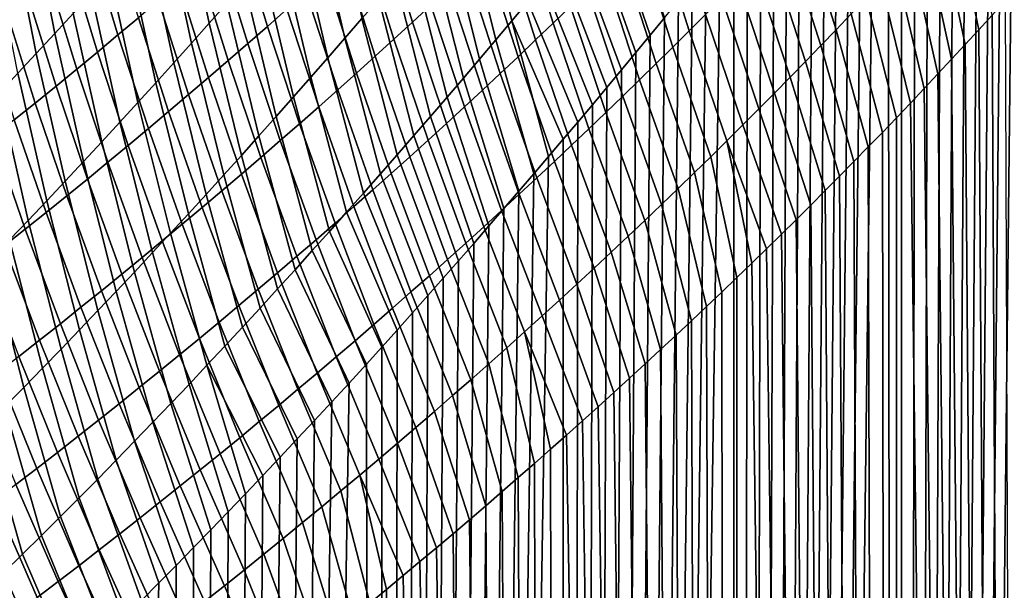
# Model space of a CAD drawing. Header units: metres. Extents: x -240 to 45, y -77 to 27.
# Tile 1012 of 1056: x 33.27 to 36.71, y -24.95 to -22.95. Entities that reach past the tile are written whole.
import ezdxf

# ---------------------------------------------------------------- set-up
doc = ezdxf.new("R2010")
doc.units = ezdxf.units.M
doc.layers.add('solid_102011X2', color=7, linetype='CONTINUOUS')

msp = doc.modelspace()

# ---------------------------------------------------------------- linework, layer by layer
at = {"layer": 'solid_102011X2'}
for points in [[(36.863808, -60.200001, 91.574997), (36.342518, -60.200001, 90.721947), (36.79303, -21.316944, 91.453392), (36.833981, -21.262182, 91.523506)], [(36.342518, -60.200001, 90.721947), (36.751549, -21.372278, 91.383026), (36.79303, -21.316944, 91.453392)], [(36.342518, -60.200001, 90.721947), (36.709538, -21.428169, 91.312416), (36.751549, -21.372278, 91.383026)], [(36.342518, -60.200001, 90.721947), (36.667004, -21.48461, 91.241592), (36.709538, -21.428169, 91.312416)], [(36.342518, -60.200001, 90.721947), (36.623947, -21.541588, 91.17057), (36.667004, -21.48461, 91.241592)], [(36.342518, -60.200001, 90.721947), (36.580376, -21.599094, 91.099365), (36.623947, -21.541588, 91.17057)], [(36.342518, -60.200001, 90.721947), (36.536293, -21.657118, 91.028), (36.580376, -21.599094, 91.099365)], [(36.342518, -60.200001, 90.721947), (36.491653, -21.715754, 90.956406), (36.536293, -21.657118, 91.028)], [(36.342518, -60.200001, 90.721947), (36.44643, -21.775053, 90.884544), (36.491653, -21.715754, 90.956406)], [(36.342518, -60.200001, 90.721947), (36.400623, -21.83498, 90.812439), (36.44643, -21.775053, 90.884544)], [(36.342518, -60.200001, 90.721947), (36.354244, -21.895508, 90.74012), (36.400623, -21.83498, 90.812439)], [(36.342518, -60.200001, 90.721947), (36.307293, -21.956598, 90.667603), (36.354244, -21.895508, 90.74012)], [(36.342518, -60.200001, 90.721947), (35.779358, -60.200001, 89.895943), (36.259789, -22.018225, 90.59491), (36.307293, -21.956598, 90.667603)], [(35.779358, -60.200001, 89.895943), (36.217094, -22.073427, 90.530167), (36.259789, -22.018225, 90.59491)], [(35.779358, -60.200001, 89.895943), (36.173969, -22.129004, 90.465309), (36.217094, -22.073427, 90.530167)], [(35.779358, -60.200001, 89.895943), (36.130417, -22.184933, 90.400368), (36.173969, -22.129004, 90.465309)], [(35.779358, -60.200001, 89.895943), (36.086449, -22.24119, 90.33535), (36.130417, -22.184933, 90.400368)], [(35.779358, -60.200001, 89.895943), (36.042065, -22.297754, 90.270279), (36.086449, -22.24119, 90.33535)], [(35.779358, -60.200001, 89.895943), (35.997269, -22.354605, 90.205154), (36.042065, -22.297754, 90.270279)], [(35.779358, -60.200001, 89.895943), (35.952076, -22.411716, 90.139999), (35.997269, -22.354605, 90.205154)], [(35.046425, -22.887098, 88.918686), (34.990555, -22.95376, 88.850533), (34.870831, -22.467482, 88.644844), (34.92738, -22.39933, 88.712059)], [(35.779358, -60.200001, 89.895943), (35.90649, -22.46907, 90.074829), (35.952076, -22.411716, 90.139999)], [(33.993671, -22.892651, 87.579979), (33.932037, -22.962175, 87.517059), (33.834427, -22.505365, 87.289391), (33.89658, -22.434597, 87.350998)], [(33.455456, -22.927834, 86.925224), (33.391239, -22.997803, 86.865402), (33.30479, -22.555714, 86.629379), (33.369469, -22.4846, 86.687752)], [(34.465729, -22.94594, 88.180206), (34.406525, -23.014376, 88.114685), (34.297192, -22.544212, 87.898209), (34.356964, -22.47443, 87.96257)], [(34.990555, -22.95376, 88.850533), (34.93433, -23.020508, 88.782562), (34.813953, -22.535702, 88.577835), (34.870831, -22.467482, 88.644844)], [(35.320507, -22.555359, 89.262108), (35.374268, -22.489388, 89.331314), (35.52383, -22.943567, 89.54847), (35.474075, -23.004217, 89.482597)], [(35.779358, -60.200001, 89.895943), (35.860447, -22.526773, 90.00956), (35.90649, -22.46907, 90.074829)], [(36.5331, -22.54372, 112.197823), (36.623539, -22.985392, 112.030098), (36.670326, -22.933996, 111.952896), (36.581993, -22.488823, 112.118889)], [(33.932037, -22.962175, 87.517059), (33.870098, -23.031624, 87.454384), (33.771992, -22.57605, 87.22805), (33.834427, -22.505365, 87.289391)], [(35.779358, -60.200001, 89.895943), (35.813835, -22.585052, 89.944046), (35.860447, -22.526773, 90.00956)], [(33.391239, -22.997803, 86.865402), (33.32671, -23.067627, 86.805809), (33.239815, -22.626673, 86.571259), (33.30479, -22.555714, 86.629379)], [(34.406525, -23.014376, 88.114685), (34.346989, -23.082806, 88.04937), (34.237106, -22.613976, 87.834076), (34.297192, -22.544212, 87.898209)], [(34.706814, -22.899017, 114.929306), (34.600807, -22.55147, 115.194328), (34.535572, -22.61203, 115.265381), (34.642548, -22.958487, 115.001587)], [(34.93433, -23.020508, 88.782562), (34.87775, -23.087328, 88.714783), (34.756748, -22.603981, 88.51104), (34.813953, -22.535702, 88.577835)], [(35.195221, -22.903761, 114.232986), (35.083126, -22.540899, 114.491669), (35.021515, -22.600723, 114.565063), (35.13459, -22.962294, 114.307549)], [(35.266396, -22.621466, 89.193077), (35.320507, -22.555359, 89.262108), (35.474075, -23.004217, 89.482597), (35.424004, -23.064959, 89.41687)], [(35.66795, -22.931194, 113.531158), (35.549461, -22.55209, 113.782326), (35.491562, -22.610743, 113.857803), (35.611031, -22.988358, 113.607719)], [(36.177608, -22.929478, 112.748543), (36.053318, -22.531525, 112.991905), (35.999668, -22.588549, 113.069267), (36.124931, -22.984793, 112.826897)], [(36.48373, -22.598671, 112.276711), (36.576405, -23.036747, 112.107086), (36.623539, -22.985392, 112.030098), (36.5331, -22.54372, 112.197823)], [(33.870098, -23.031624, 87.454384), (33.807846, -23.100985, 87.391945), (33.709274, -22.646635, 87.166977), (33.771992, -22.57605, 87.22805)], [(34.2029, -22.913374, 115.617554), (34.102692, -22.58017, 115.887939), (34.033901, -22.641012, 115.956474), (34.135078, -22.973326, 115.68734)], [(35.779358, -60.200001, 89.895943), (35.766678, -22.643856, 89.878326), (35.813835, -22.585052, 89.944046)], [(36.124931, -22.984793, 112.826897), (35.999668, -22.588549, 113.069267), (35.945553, -22.645601, 113.146523), (36.071781, -23.040155, 112.905151)], [(33.32671, -23.067627, 86.805809), (33.261856, -23.137293, 86.746452), (33.174541, -22.697468, 86.513382), (33.239815, -22.626673, 86.571259)], [(33.683685, -22.943138, 116.295692), (33.589005, -22.623283, 116.570694), (33.516769, -22.683958, 116.636536), (33.612396, -23.003119, 116.362823)], [(34.346989, -23.082806, 88.04937), (34.287117, -23.15122, 87.984276), (34.176712, -22.68371, 87.770187), (34.237106, -22.613976, 87.834076)], [(34.642548, -22.958487, 115.001587), (34.535572, -22.61203, 115.265381), (34.469898, -22.672497, 115.336235), (34.577843, -23.017883, 115.073669)], [(34.87775, -23.087328, 88.714783), (34.82082, -23.154211, 88.647179), (34.699207, -22.67231, 88.44445), (34.756748, -22.603981, 88.51104)], [(35.13459, -22.962294, 114.307549), (35.021515, -22.600723, 114.565063), (34.959461, -22.660496, 114.638283), (35.073505, -23.020798, 114.381935)], [(35.211933, -22.687704, 89.124214), (35.266396, -22.621466, 89.193077), (35.424004, -23.064959, 89.41687), (35.37365, -23.125731, 89.351341)], [(35.611031, -22.988358, 113.607719), (35.491562, -22.610743, 113.857803), (35.433205, -22.669382, 113.933144), (35.553646, -23.045528, 113.684151)], [(36.433891, -22.653675, 112.35553), (36.528927, -23.088058, 112.183861), (36.576405, -23.036747, 112.107086), (36.48373, -22.598671, 112.276711)], [(33.807846, -23.100985, 87.391945), (33.745281, -23.17025, 87.32975), (33.646267, -22.717115, 87.106163), (33.709274, -22.646635, 87.166977)], [(34.135078, -22.973326, 115.68734), (34.033901, -22.641012, 115.956474), (33.964695, -22.701721, 116.024773), (34.066822, -23.033165, 115.756912)], [(35.073505, -23.020798, 114.381935), (34.959461, -22.660496, 114.638283), (34.896965, -22.720217, 114.711319), (35.011967, -23.079268, 114.456146)], [(35.779358, -60.200001, 89.895943), (35.17572, -60.200001, 89.09903), (35.719009, -22.703121, 89.812454), (35.766678, -22.643856, 89.878326)], [(36.071781, -23.040155, 112.905151), (35.945553, -22.645601, 113.146523), (35.890965, -22.702679, 113.223679), (36.018154, -23.095566, 112.983315)], [(36.383583, -22.708733, 112.43428), (36.481106, -23.139326, 112.260414), (36.528927, -23.088058, 112.183861), (36.433891, -22.653675, 112.35553)], [(33.612396, -23.003119, 116.362823), (33.516769, -22.683958, 116.636536), (33.44413, -22.744457, 116.702141), (33.540695, -23.062944, 116.42971)], [(34.287117, -23.15122, 87.984276), (34.22691, -23.219606, 87.919403), (34.116005, -22.753408, 87.706543), (34.176712, -22.68371, 87.770187)], [(34.577843, -23.017883, 115.073669), (34.469898, -22.672497, 115.336235), (34.403797, -22.732868, 115.406876), (34.512695, -23.077206, 115.145546)], [(34.82082, -23.154211, 88.647179), (34.763531, -23.221149, 88.579765), (34.641338, -22.740681, 88.378067), (34.699207, -22.67231, 88.44445)], [(35.157116, -22.754061, 89.055527), (35.211933, -22.687704, 89.124214), (35.37365, -23.125731, 89.351341), (35.323055, -23.186472, 89.286049)], [(35.553646, -23.045528, 113.684151), (35.433205, -22.669382, 113.933144), (35.374393, -22.728006, 114.008331), (35.495796, -23.102705, 113.760437)], [(33.745281, -23.17025, 87.32975), (33.6824, -23.23941, 87.267784), (33.582962, -22.787481, 87.045601), (33.646267, -22.717115, 87.106163)], [(34.066822, -23.033165, 115.756912), (33.964695, -22.701721, 116.024773), (33.895069, -22.762291, 116.092857), (33.998142, -23.092884, 115.826256)], [(34.512695, -23.077206, 115.145546), (34.403797, -22.732868, 115.406876), (34.337261, -22.793142, 115.477318), (34.447105, -23.136448, 115.217216)], [(35.011967, -23.079268, 114.456146), (34.896965, -22.720217, 114.711319), (34.834023, -22.779879, 114.784172), (34.949982, -23.137699, 114.530182)], [(35.17572, -60.200001, 89.09903), (35.67086, -22.762787, 89.746483), (35.719009, -22.703121, 89.812454)], [(35.495796, -23.102705, 113.760437), (35.374393, -22.728006, 114.008331), (35.315125, -22.786613, 114.083374), (35.437485, -23.159883, 113.836578)], [(36.018154, -23.095566, 112.983315), (35.890965, -22.702679, 113.223679), (35.835911, -22.759781, 113.300728), (35.964054, -23.151018, 113.061371)], [(36.332798, -22.763842, 112.512962), (36.432949, -23.190548, 112.336746), (36.481106, -23.139326, 112.260414), (36.383583, -22.708733, 112.43428)], [(33.540695, -23.062944, 116.42971), (33.44413, -22.744457, 116.702141), (33.37109, -22.804775, 116.767487), (33.468582, -23.122608, 116.496346)], [(33.998142, -23.092884, 115.826256), (33.895069, -22.762291, 116.092857), (33.825024, -22.82272, 116.160706), (33.929031, -23.152483, 115.895378)], [(34.22691, -23.219606, 87.919403), (34.166367, -23.287956, 87.854744), (34.054993, -22.823057, 87.643143), (34.116005, -22.753408, 87.706543)], [(34.763531, -23.221149, 88.579765), (34.705887, -23.288132, 88.512535), (34.583134, -22.809082, 88.311905), (34.641338, -22.740681, 88.378067)], [(35.101948, -22.820528, 88.987015), (35.157116, -22.754061, 89.055527), (35.323055, -23.186472, 89.286049), (35.272251, -23.24712, 89.221046)], [(35.17572, -60.200001, 89.09903), (35.622257, -22.82279, 89.680466), (35.67086, -22.762787, 89.746483)], [(35.964054, -23.151018, 113.061371), (35.835911, -22.759781, 113.300728), (35.780392, -22.816902, 113.377663), (35.909481, -23.206512, 113.13932)], [(36.281544, -22.819002, 112.591568), (36.384457, -23.241718, 112.412842), (36.432949, -23.190548, 112.336746), (36.332798, -22.763842, 112.512962)], [(33.6824, -23.23941, 87.267784), (33.619194, -23.308456, 87.206055), (33.519363, -22.857723, 86.985291), (33.582962, -22.787481, 87.045601)], [(34.447105, -23.136448, 115.217216), (34.337261, -22.793142, 115.477318), (34.270298, -22.853312, 115.547539), (34.381077, -23.195606, 115.288681)], [(34.949982, -23.137699, 114.530182), (34.834023, -22.779879, 114.784172), (34.770641, -22.839481, 114.856834), (34.887543, -23.196091, 114.604027)], [(35.437485, -23.159883, 113.836578), (35.315125, -22.786613, 114.083374), (35.255398, -22.8452, 114.158264), (35.378708, -23.21706, 113.912575)], [(33.468582, -23.122608, 116.496346), (33.37109, -22.804775, 116.767487), (33.297653, -22.86491, 116.832581), (33.396057, -23.182108, 116.562729)], [(33.929031, -23.152483, 115.895378), (33.825024, -22.82272, 116.160706), (33.754562, -22.883003, 116.228317), (33.859493, -23.211956, 115.964256)], [(34.166367, -23.287956, 87.854744), (34.105492, -23.356258, 87.790298), (33.993671, -22.892651, 87.579979), (34.054993, -22.823057, 87.643143)], [(34.705887, -23.288132, 88.512535), (34.647884, -23.355148, 88.445496), (34.524597, -22.877504, 88.245949), (34.583134, -22.809082, 88.311905)], [(35.046425, -22.887098, 88.918686), (35.101948, -22.820528, 88.987015), (35.272251, -23.24712, 89.221046), (35.221283, -23.307615, 89.156372)], [(35.17572, -60.200001, 89.09903), (35.573235, -22.883072, 89.614441), (35.622257, -22.82279, 89.680466)], [(35.909481, -23.206512, 113.13932), (35.780392, -22.816902, 113.377663), (35.724403, -22.874041, 113.454475), (35.854435, -23.262045, 113.217155)], [(36.229813, -22.874214, 112.670097), (36.335632, -23.292839, 112.488708), (36.384457, -23.241718, 112.412842), (36.281544, -22.819002, 112.591568)], [(33.396057, -23.182108, 116.562729), (33.297653, -22.86491, 116.832581), (33.223816, -22.924858, 116.897415), (33.323124, -23.241438, 116.628853)], [(33.619194, -23.308456, 87.206055), (33.55566, -23.37738, 87.144554), (33.455456, -22.927834, 86.925224), (33.519363, -22.857723, 86.985291)], [(34.381077, -23.195606, 115.288681), (34.270298, -22.853312, 115.547539), (34.2029, -22.913374, 115.617554), (34.31461, -23.254679, 115.359932)], [(34.887543, -23.196091, 114.604027), (34.770641, -22.839481, 114.856834), (34.706814, -22.899017, 114.929306), (34.824654, -23.254436, 114.677696)], [(35.378708, -23.21706, 113.912575), (35.255398, -22.8452, 114.158264), (35.195221, -22.903761, 114.232986), (35.319469, -23.274233, 113.988411)], [(33.859493, -23.211956, 115.964256), (33.754562, -22.883003, 116.228317), (33.683685, -22.943138, 116.295692), (33.789532, -23.271301, 116.032906)], [(34.105492, -23.356258, 87.790298), (34.044281, -23.424505, 87.726074), (33.932037, -22.962175, 87.517059), (33.993671, -22.892651, 87.579979)], [(34.647884, -23.355148, 88.445496), (34.589527, -23.422192, 88.378639), (34.465729, -22.94594, 88.180206), (34.524597, -22.877504, 88.245949)], [(34.824654, -23.254436, 114.677696), (34.706814, -22.899017, 114.929306), (34.642548, -22.958487, 115.001587), (34.761314, -23.312737, 114.751167)], [(34.990555, -22.95376, 88.850533), (35.046425, -22.887098, 88.918686), (35.221283, -23.307615, 89.156372), (35.170181, -23.367893, 89.092087)], [(35.319469, -23.274233, 113.988411), (35.195221, -22.903761, 114.232986), (35.13459, -22.962294, 114.307549), (35.259769, -23.331398, 114.064095)], [(35.17572, -60.200001, 89.09903), (35.52383, -22.943567, 89.54847), (35.573235, -22.883072, 89.614441)], [(35.854435, -23.262045, 113.217155), (35.724403, -22.874041, 113.454475), (35.66795, -22.931194, 113.531158), (35.798916, -23.31761, 113.294868)], [(36.177608, -22.929478, 112.748543), (36.28648, -23.343904, 112.564331), (36.335632, -23.292839, 112.488708), (36.229813, -22.874214, 112.670097)], [(36.863808, -60.200001, 111.625), (36.716763, -22.882563, 111.875481), (36.670326, -22.933996, 111.952896)], [(33.323124, -23.241438, 116.628853), (33.223816, -22.924858, 116.897415), (33.149582, -22.984613, 116.961983), (33.249786, -23.300598, 116.694717)], [(33.55566, -23.37738, 87.144554), (33.491795, -23.446175, 87.083282), (33.391239, -22.997803, 86.865402), (33.455456, -22.927834, 86.925224)], [(34.31461, -23.254679, 115.359932), (34.2029, -22.913374, 115.617554), (34.135078, -22.973326, 115.68734), (34.247704, -23.313662, 115.430969)], [(35.798916, -23.31761, 113.294868), (35.66795, -22.931194, 113.531158), (35.611031, -22.988358, 113.607719), (35.742924, -23.373207, 113.372467)], [(36.124931, -22.984793, 112.826897), (36.237003, -23.394915, 112.639709), (36.28648, -23.343904, 112.564331), (36.177608, -22.929478, 112.748543)], [(36.863808, -60.200001, 111.625), (36.670326, -22.933996, 111.952896), (36.623539, -22.985392, 112.030098)], [(33.789532, -23.271301, 116.032906), (33.683685, -22.943138, 116.295692), (33.612396, -23.003119, 116.362823), (33.719147, -23.330513, 116.101318)], [(34.044281, -23.424505, 87.726074), (33.982731, -23.492685, 87.662064), (33.870098, -23.031624, 87.454384), (33.932037, -22.962175, 87.517059)], [(34.247704, -23.313662, 115.430969), (34.135078, -22.973326, 115.68734), (34.066822, -23.033165, 115.756912), (34.180363, -23.372551, 115.501793)], [(34.589527, -23.422192, 88.378639), (34.530807, -23.489246, 88.311974), (34.406525, -23.014376, 88.114685), (34.465729, -22.94594, 88.180206)], [(34.761314, -23.312737, 114.751167), (34.642548, -22.958487, 115.001587), (34.577843, -23.017883, 115.073669), (34.697525, -23.370983, 114.824448)], [(34.93433, -23.020508, 88.782562), (34.990555, -22.95376, 88.850533), (35.118885, -23.428078, 89.028091), (35.067188, -23.488529, 88.964134)], [(34.990555, -22.95376, 88.850533), (35.170181, -23.367893, 89.092087), (35.118885, -23.428078, 89.028091)], [(35.259769, -23.331398, 114.064095), (35.13459, -22.962294, 114.307549), (35.073505, -23.020798, 114.381935), (35.199608, -23.388552, 114.139618)], [(35.17572, -60.200001, 89.09903), (35.474075, -23.004217, 89.482597), (35.52383, -22.943567, 89.54847)], [(33.491795, -23.446175, 87.083282), (33.427593, -23.51483, 87.022224), (33.32671, -23.067627, 86.805809), (33.391239, -22.997803, 86.865402)], [(33.719147, -23.330513, 116.101318), (33.612396, -23.003119, 116.362823), (33.540695, -23.062944, 116.42971), (33.648338, -23.389587, 116.169479)], [(35.17572, -60.200001, 89.09903), (35.424004, -23.064959, 89.41687), (35.474075, -23.004217, 89.482597)], [(35.742924, -23.373207, 113.372467), (35.611031, -22.988358, 113.607719), (35.553646, -23.045528, 113.684151), (35.686462, -23.428833, 113.449936)], [(36.071781, -23.040155, 112.905151), (36.187202, -23.445868, 112.714844), (36.237003, -23.394915, 112.639709), (36.124931, -22.984793, 112.826897)], [(36.863808, -60.200001, 111.625), (36.623539, -22.985392, 112.030098), (36.576405, -23.036747, 112.107086)], [(33.982731, -23.492685, 87.662064), (33.920845, -23.560789, 87.598274), (33.807846, -23.100985, 87.391945), (33.870098, -23.031624, 87.454384)], [(34.180363, -23.372551, 115.501793), (34.066822, -23.033165, 115.756912), (33.998142, -23.092884, 115.826256), (34.112579, -23.431343, 115.572388)], [(34.530807, -23.489246, 88.311974), (34.471729, -23.556309, 88.245499), (34.346989, -23.082806, 88.04937), (34.406525, -23.014376, 88.114685)], [(34.697525, -23.370983, 114.824448), (34.577843, -23.017883, 115.073669), (34.512695, -23.077206, 115.145546), (34.633286, -23.429176, 114.89753)], [(34.87775, -23.087328, 88.714783), (34.93433, -23.020508, 88.782562), (35.067188, -23.488529, 88.964134), (35.015114, -23.549208, 88.900246)], [(35.199608, -23.388552, 114.139618), (35.073505, -23.020798, 114.381935), (35.011967, -23.079268, 114.456146), (35.138988, -23.445694, 114.214966)], [(36.018154, -23.095566, 112.983315), (36.137085, -23.496759, 112.789726), (36.187202, -23.445868, 112.714844), (36.071781, -23.040155, 112.905151)], [(36.863808, -60.200001, 111.625), (36.576405, -23.036747, 112.107086), (36.528927, -23.088058, 112.183861)], [(33.427593, -23.51483, 87.022224), (33.363049, -23.583338, 86.961388), (33.261856, -23.137293, 86.746452), (33.32671, -23.067627, 86.805809)], [(33.648338, -23.389587, 116.169479), (33.540695, -23.062944, 116.42971), (33.468582, -23.122608, 116.496346), (33.57711, -23.448521, 116.237396)], [(34.633286, -23.429176, 114.89753), (34.512695, -23.077206, 115.145546), (34.447105, -23.136448, 115.217216), (34.5686, -23.487309, 114.970413)], [(35.17572, -60.200001, 89.09903), (35.37365, -23.125731, 89.351341), (35.424004, -23.064959, 89.41687)], [(35.686462, -23.428833, 113.449936), (35.553646, -23.045528, 113.684151), (35.495796, -23.102705, 113.760437), (35.629528, -23.484484, 113.527267)], [(33.920845, -23.560789, 87.598274), (33.85862, -23.628807, 87.534706), (33.745281, -23.17025, 87.32975), (33.807846, -23.100985, 87.391945)], [(34.112579, -23.431343, 115.572388), (33.998142, -23.092884, 115.826256), (33.929031, -23.152483, 115.895378), (34.044361, -23.490034, 115.642754)], [(34.471729, -23.556309, 88.245499), (34.412289, -23.623365, 88.179207), (34.287117, -23.15122, 87.984276), (34.346989, -23.082806, 88.04937)], [(34.82082, -23.154211, 88.647179), (34.87775, -23.087328, 88.714783), (35.015114, -23.549208, 88.900246), (34.962696, -23.610044, 88.836479)], [(35.138988, -23.445694, 114.214966), (35.011967, -23.079268, 114.456146), (34.949982, -23.137699, 114.530182), (35.077908, -23.502817, 114.290146)], [(35.629528, -23.484484, 113.527267), (35.495796, -23.102705, 113.760437), (35.437485, -23.159883, 113.836578), (35.572121, -23.540155, 113.604469)], [(35.964054, -23.151018, 113.061371), (36.086651, -23.547594, 112.864349), (36.137085, -23.496759, 112.789726), (36.018154, -23.095566, 112.983315)], [(36.863808, -60.200001, 111.625), (36.528927, -23.088058, 112.183861), (36.481106, -23.139326, 112.260414)], [(33.363049, -23.583338, 86.961388), (33.298153, -23.651691, 86.900764), (33.196678, -23.206799, 86.687317), (33.261856, -23.137293, 86.746452)], [(33.57711, -23.448521, 116.237396), (33.468582, -23.122608, 116.496346), (33.396057, -23.182108, 116.562729), (33.505459, -23.507311, 116.305061)], [(34.5686, -23.487309, 114.970413), (34.447105, -23.136448, 115.217216), (34.381077, -23.195606, 115.288681), (34.503464, -23.54538, 115.043091)], [(35.077908, -23.502817, 114.290146), (34.949982, -23.137699, 114.530182), (34.887543, -23.196091, 114.604027), (35.016365, -23.559919, 114.365143)], [(35.17572, -60.200001, 89.09903), (35.323055, -23.186472, 89.286049), (35.37365, -23.125731, 89.351341)], [(36.863808, -60.200001, 111.625), (36.481106, -23.139326, 112.260414), (36.432949, -23.190548, 112.336746)], [(33.85862, -23.628807, 87.534706), (33.796051, -23.69673, 87.471352), (33.6824, -23.23941, 87.267784), (33.745281, -23.17025, 87.32975)], [(34.044361, -23.490034, 115.642754), (33.929031, -23.152483, 115.895378), (33.859493, -23.211956, 115.964256), (33.975708, -23.54862, 115.712898)], [(34.412289, -23.623365, 88.179207), (34.352489, -23.690407, 88.113113), (34.22691, -23.219606, 87.919403), (34.287117, -23.15122, 87.984276)], [(34.763531, -23.221149, 88.579765), (34.82082, -23.154211, 88.647179), (34.962696, -23.610044, 88.836479), (34.909969, -23.670979, 88.772865)], [(35.572121, -23.540155, 113.604469), (35.437485, -23.159883, 113.836578), (35.378708, -23.21706, 113.912575), (35.514244, -23.595848, 113.681526)], [(35.909481, -23.206512, 113.13932), (36.035885, -23.598394, 112.938736), (36.086651, -23.547594, 112.864349), (35.964054, -23.151018, 113.061371)], [(33.298153, -23.651691, 86.900764), (33.23291, -23.719883, 86.840347), (33.131168, -23.276133, 86.62841), (33.196678, -23.206799, 86.687317)], [(33.505459, -23.507311, 116.305061), (33.396057, -23.182108, 116.562729), (33.323124, -23.241438, 116.628853), (33.433392, -23.565952, 116.372467)], [(33.975708, -23.54862, 115.712898), (33.859493, -23.211956, 115.964256), (33.789532, -23.271301, 116.032906), (33.906616, -23.607098, 115.782799)], [(34.503464, -23.54538, 115.043091), (34.381077, -23.195606, 115.288681), (34.31461, -23.254679, 115.359932), (34.437878, -23.603386, 115.115562)], [(35.016365, -23.559919, 114.365143), (34.887543, -23.196091, 114.604027), (34.824654, -23.254436, 114.677696), (34.954365, -23.616999, 114.439964)], [(35.17572, -60.200001, 89.09903), (35.272251, -23.24712, 89.221046), (35.323055, -23.186472, 89.286049)], [(35.854435, -23.262045, 113.217155), (35.984791, -23.649162, 113.012894), (36.035885, -23.598394, 112.938736), (35.909481, -23.206512, 113.13932)], [(36.863808, -60.200001, 111.625), (36.432949, -23.190548, 112.336746), (36.384457, -23.241718, 112.412842)], [(33.433392, -23.565952, 116.372467), (33.323124, -23.241438, 116.628853), (33.249786, -23.300598, 116.694717), (33.360905, -23.624441, 116.439621)], [(33.796051, -23.69673, 87.471352), (33.733131, -23.764549, 87.408203), (33.619194, -23.308456, 87.206055), (33.6824, -23.23941, 87.267784)], [(34.352489, -23.690407, 88.113113), (34.292324, -23.757423, 88.047211), (34.166367, -23.287956, 87.854744), (34.22691, -23.219606, 87.919403)], [(34.705887, -23.288132, 88.512535), (34.763531, -23.221149, 88.579765), (34.909969, -23.670979, 88.772865), (34.856972, -23.731945, 88.709465)], [(35.17572, -60.200001, 89.09903), (35.221283, -23.307615, 89.156372), (35.272251, -23.24712, 89.221046)], [(35.514244, -23.595848, 113.681526), (35.378708, -23.21706, 113.912575), (35.319469, -23.274233, 113.988411), (35.455898, -23.651554, 113.758438)], [(36.863808, -60.200001, 111.625), (36.384457, -23.241718, 112.412842), (36.335632, -23.292839, 112.488708), (36.342518, -60.200001, 112.47805)], [(33.906616, -23.607098, 115.782799), (33.789532, -23.271301, 116.032906), (33.719147, -23.330513, 116.101318), (33.837093, -23.665464, 115.85247)], [(34.437878, -23.603386, 115.115562), (34.31461, -23.254679, 115.359932), (34.247704, -23.313662, 115.430969), (34.371849, -23.661322, 115.18782)], [(34.954365, -23.616999, 114.439964), (34.824654, -23.254436, 114.677696), (34.761314, -23.312737, 114.751167), (34.891907, -23.674049, 114.514603)], [(35.455898, -23.651554, 113.758438), (35.319469, -23.274233, 113.988411), (35.259769, -23.331398, 114.064095), (35.397083, -23.707273, 113.835197)], [(35.798916, -23.31761, 113.294868), (35.933372, -23.69989, 113.086807), (35.984791, -23.649162, 113.012894), (35.854435, -23.262045, 113.217155)], [(33.360905, -23.624441, 116.439621), (33.249786, -23.300598, 116.694717), (33.176041, -23.359581, 116.760315), (33.288002, -23.682774, 116.506508)], [(33.733131, -23.764549, 87.408203), (33.669861, -23.832258, 87.345268), (33.55566, -23.37738, 87.144554), (33.619194, -23.308456, 87.206055)], [(34.292324, -23.757423, 88.047211), (34.2318, -23.824404, 87.981499), (34.105492, -23.356258, 87.790298), (34.166367, -23.287956, 87.854744)], [(34.371849, -23.661322, 115.18782), (34.247704, -23.313662, 115.430969), (34.180363, -23.372551, 115.501793), (34.30537, -23.719185, 115.259865)], [(34.647884, -23.355148, 88.445496), (34.705887, -23.288132, 88.512535), (34.856972, -23.731945, 88.709465), (34.803734, -23.792881, 88.646309)], [(34.891907, -23.674049, 114.514603), (34.761314, -23.312737, 114.751167), (34.697525, -23.370983, 114.824448), (34.828991, -23.731071, 114.58905)], [(35.17572, -60.200001, 89.09903), (35.170181, -23.367893, 89.092087), (35.221283, -23.307615, 89.156372)], [(35.742924, -23.373207, 113.372467), (35.88163, -23.750572, 113.160477), (35.933372, -23.69989, 113.086807), (35.798916, -23.31761, 113.294868)], [(36.342518, -60.200001, 112.47805), (36.335632, -23.292839, 112.488708), (36.28648, -23.343904, 112.564331)], [(33.837093, -23.665464, 115.85247), (33.719147, -23.330513, 116.101318), (33.648338, -23.389587, 116.169479), (33.767139, -23.723713, 115.921898)], [(35.397083, -23.707273, 113.835197), (35.259769, -23.331398, 114.064095), (35.199608, -23.388552, 114.139618), (35.337799, -23.763002, 113.911804)], [(36.342518, -60.200001, 112.47805), (36.28648, -23.343904, 112.564331), (36.237003, -23.394915, 112.639709)], [(33.288002, -23.682774, 116.506508), (33.176041, -23.359581, 116.760315), (33.101891, -23.418385, 116.825645), (33.214684, -23.740946, 116.573128)], [(33.669861, -23.832258, 87.345268), (33.606236, -23.899845, 87.282547), (33.491795, -23.446175, 87.083282), (33.55566, -23.37738, 87.144554)], [(34.2318, -23.824404, 87.981499), (34.170906, -23.89134, 87.915977), (34.044281, -23.424505, 87.726074), (34.105492, -23.356258, 87.790298)], [(34.30537, -23.719185, 115.259865), (34.180363, -23.372551, 115.501793), (34.112579, -23.431343, 115.572388), (34.238445, -23.77697, 115.331688)], [(35.17572, -60.200001, 89.09903), (34.533112, -60.200001, 88.333199), (35.118885, -23.428078, 89.028091), (35.170181, -23.367893, 89.092087)], [(34.589527, -23.422192, 88.378639), (34.647884, -23.355148, 88.445496), (34.803734, -23.792881, 88.646309), (34.750301, -23.853722, 88.583443)], [(34.828991, -23.731071, 114.58905), (34.697525, -23.370983, 114.824448), (34.633286, -23.429176, 114.89753), (34.765614, -23.788057, 114.663307)], [(35.686462, -23.428833, 113.449936), (35.777203, -23.851765, 113.30706), (35.829575, -23.801199, 113.233894), (35.742924, -23.373207, 113.372467)], [(35.742924, -23.373207, 113.372467), (35.829575, -23.801199, 113.233894), (35.88163, -23.750572, 113.160477)], [(33.767139, -23.723713, 115.921898), (33.648338, -23.389587, 116.169479), (33.57711, -23.448521, 116.237396), (33.696751, -23.781841, 115.991089)], [(34.530807, -23.489246, 88.311974), (34.589527, -23.422192, 88.378639), (34.750301, -23.853722, 88.583443), (34.696705, -23.914406, 88.520912)], [(35.337799, -23.763002, 113.911804), (35.199608, -23.388552, 114.139618), (35.138988, -23.445694, 114.214966), (35.278046, -23.818739, 113.988243)], [(36.342518, -60.200001, 112.47805), (36.237003, -23.394915, 112.639709), (36.187202, -23.445868, 112.714844)], [(33.606236, -23.899845, 87.282547), (33.542248, -23.967302, 87.220024), (33.427593, -23.51483, 87.022224), (33.491795, -23.446175, 87.083282)], [(33.696751, -23.781841, 115.991089), (33.57711, -23.448521, 116.237396), (33.505459, -23.507311, 116.305061), (33.625931, -23.839846, 116.06002)], [(34.170906, -23.89134, 87.915977), (34.10965, -23.95822, 87.850655), (33.982731, -23.492685, 87.662064), (34.044281, -23.424505, 87.726074)], [(34.238445, -23.77697, 115.331688), (34.112579, -23.431343, 115.572388), (34.044361, -23.490034, 115.642754), (34.171074, -23.834677, 115.403297)], [(34.533112, -60.200001, 88.333199), (35.067188, -23.488529, 88.964134), (35.118885, -23.428078, 89.028091)], [(34.765614, -23.788057, 114.663307), (34.633286, -23.429176, 114.89753), (34.5686, -23.487309, 114.970413), (34.701782, -23.845005, 114.737366)], [(35.278046, -23.818739, 113.988243), (35.138988, -23.445694, 114.214966), (35.077908, -23.502817, 114.290146), (35.217823, -23.874477, 114.064529)], [(35.629528, -23.484484, 113.527267), (35.724525, -23.902264, 113.379951), (35.777203, -23.851765, 113.30706), (35.686462, -23.428833, 113.449936)], [(36.342518, -60.200001, 112.47805), (36.187202, -23.445868, 112.714844), (36.137085, -23.496759, 112.789726)], [(34.171074, -23.834677, 115.403297), (34.044361, -23.490034, 115.642754), (33.975708, -23.54862, 115.712898), (34.103256, -23.8923, 115.47467)], [(34.471729, -23.556309, 88.245499), (34.530807, -23.489246, 88.311974), (34.696705, -23.914406, 88.520912), (34.64299, -23.974867, 88.458755)], [(34.701782, -23.845005, 114.737366), (34.5686, -23.487309, 114.970413), (34.503464, -23.54538, 115.043091), (34.637489, -23.901911, 114.811226)], [(34.533112, -60.200001, 88.333199), (35.015114, -23.549208, 88.900246), (35.067188, -23.488529, 88.964134)], [(35.572121, -23.540155, 113.604469), (35.671543, -23.952688, 113.452583), (35.724525, -23.902264, 113.379951), (35.629528, -23.484484, 113.527267)], [(33.542248, -23.967302, 87.220024), (33.477894, -24.034624, 87.157707), (33.363049, -23.583338, 86.961388), (33.427593, -23.51483, 87.022224)], [(33.625931, -23.839846, 116.06002), (33.505459, -23.507311, 116.305061), (33.433392, -23.565952, 116.372467), (33.554684, -23.897724, 116.1287)], [(34.10965, -23.95822, 87.850655), (34.048027, -24.025036, 87.785522), (33.920845, -23.560789, 87.598274), (33.982731, -23.492685, 87.662064)], [(35.217823, -23.874477, 114.064529), (35.077908, -23.502817, 114.290146), (35.016365, -23.559919, 114.365143), (35.157131, -23.930218, 114.140633)], [(36.342518, -60.200001, 112.47805), (36.137085, -23.496759, 112.789726), (36.086651, -23.547594, 112.864349)], [(34.103256, -23.8923, 115.47467), (33.975708, -23.54862, 115.712898), (33.906616, -23.607098, 115.782799), (34.034996, -23.949835, 115.545815)], [(34.412289, -23.623365, 88.179207), (34.471729, -23.556309, 88.245499), (34.64299, -23.974867, 88.458755), (34.589188, -24.035044, 88.397011)], [(34.637489, -23.901911, 114.811226), (34.503464, -23.54538, 115.043091), (34.437878, -23.603386, 115.115562), (34.572742, -23.958773, 114.884888)], [(34.533112, -60.200001, 88.333199), (34.962696, -23.610044, 88.836479), (35.015114, -23.549208, 88.900246)], [(35.157131, -23.930218, 114.140633), (35.016365, -23.559919, 114.365143), (34.954365, -23.616999, 114.439964), (35.095974, -23.985952, 114.216576)], [(35.514244, -23.595848, 113.681526), (35.618259, -24.003031, 113.52494), (35.671543, -23.952688, 113.452583), (35.572121, -23.540155, 113.604469)], [(36.342518, -60.200001, 112.47805), (36.086651, -23.547594, 112.864349), (36.035885, -23.598394, 112.938736)], [(33.477894, -24.034624, 87.157707), (33.413174, -24.101799, 87.095596), (33.298153, -23.651691, 86.900764), (33.363049, -23.583338, 86.961388)], [(33.554684, -23.897724, 116.1287), (33.433392, -23.565952, 116.372467), (33.360905, -23.624441, 116.439621), (33.483009, -23.955469, 116.197128)], [(34.048027, -24.025036, 87.785522), (33.986034, -24.091778, 87.720581), (33.85862, -23.628807, 87.534706), (33.920845, -23.560789, 87.598274)], [(33.483009, -23.955469, 116.197128), (33.360905, -23.624441, 116.439621), (33.288002, -23.682774, 116.506508), (33.410908, -24.013077, 116.265297)], [(33.986034, -24.091778, 87.720581), (33.923668, -24.158436, 87.655838), (33.796051, -23.69673, 87.471352), (33.85862, -23.628807, 87.534706)], [(34.034996, -23.949835, 115.545815), (33.906616, -23.607098, 115.782799), (33.837093, -23.665464, 115.85247), (33.966293, -24.007278, 115.61673)], [(34.352489, -23.690407, 88.113113), (34.412289, -23.623365, 88.179207), (34.589188, -24.035044, 88.397011), (34.535343, -24.09487, 88.335732)], [(34.572742, -23.958773, 114.884888), (34.437878, -23.603386, 115.115562), (34.371849, -23.661322, 115.18782), (34.507542, -24.015585, 114.958344)], [(34.533112, -60.200001, 88.333199), (34.909969, -23.670979, 88.772865), (34.962696, -23.610044, 88.836479)], [(35.095974, -23.985952, 114.216576), (34.954365, -23.616999, 114.439964), (34.891907, -23.674049, 114.514603), (35.034348, -24.041681, 114.292328)], [(35.455898, -23.651554, 113.758438), (35.564682, -24.053286, 113.597023), (35.618259, -24.003031, 113.52494), (35.514244, -23.595848, 113.681526)], [(36.342518, -60.200001, 112.47805), (36.035885, -23.598394, 112.938736), (35.984791, -23.649162, 113.012894)], [(33.413174, -24.101799, 87.095596), (33.34808, -24.168819, 87.033684), (33.23291, -23.719883, 86.840347), (33.298153, -23.651691, 86.900764)], [(34.507542, -24.015585, 114.958344), (34.371849, -23.661322, 115.18782), (34.30537, -23.719185, 115.259865), (34.441883, -24.072346, 115.031586)], [(35.397083, -23.707273, 113.835197), (35.510815, -24.103445, 113.668816), (35.564682, -24.053286, 113.597023), (35.455898, -23.651554, 113.758438)], [(36.342518, -60.200001, 112.47805), (35.984791, -23.649162, 113.012894), (35.933372, -23.69989, 113.086807)], [(33.410908, -24.013077, 116.265297), (33.288002, -23.682774, 116.506508), (33.214684, -23.740946, 116.573128), (33.338379, -24.070547, 116.333199)], [(33.923668, -24.158436, 87.655838), (33.860928, -24.225, 87.591286), (33.733131, -23.764549, 87.408203), (33.796051, -23.69673, 87.471352)], [(33.966293, -24.007278, 115.61673), (33.837093, -23.665464, 115.85247), (33.767139, -23.723713, 115.921898), (33.897144, -24.064627, 115.687408)], [(34.292324, -23.757423, 88.047211), (34.352489, -23.690407, 88.113113), (34.535343, -24.09487, 88.335732), (34.481499, -24.154284, 88.27494)], [(34.533112, -60.200001, 88.333199), (34.856972, -23.731945, 88.709465), (34.909969, -23.670979, 88.772865)], [(35.034348, -24.041681, 114.292328), (34.891907, -23.674049, 114.514603), (34.828991, -23.731071, 114.58905), (34.972256, -24.097399, 114.367912)], [(33.34808, -24.168819, 87.033684), (33.282612, -24.235678, 86.97197), (33.167313, -23.787907, 86.780144), (33.23291, -23.719883, 86.840347)], [(33.897144, -24.064627, 115.687408), (33.767139, -23.723713, 115.921898), (33.696751, -23.781841, 115.991089), (33.827557, -24.121876, 115.757843)], [(34.441883, -24.072346, 115.031586), (34.30537, -23.719185, 115.259865), (34.238445, -23.77697, 115.331688), (34.375767, -24.129049, 115.104614)], [(34.533112, -60.200001, 88.333199), (34.803734, -23.792881, 88.646309), (34.856972, -23.731945, 88.709465)], [(34.972256, -24.097399, 114.367912), (34.828991, -23.731071, 114.58905), (34.765614, -23.788057, 114.663307), (34.909695, -24.153103, 114.443298)], [(35.337799, -23.763002, 113.911804), (35.456661, -24.153502, 113.740326), (35.510815, -24.103445, 113.668816), (35.397083, -23.707273, 113.835197)], [(36.342518, -60.200001, 112.47805), (35.933372, -23.69989, 113.086807), (35.88163, -23.750572, 113.160477)], [(33.338379, -24.070547, 116.333199), (33.214684, -23.740946, 116.573128), (33.140949, -23.798956, 116.639473), (33.265427, -24.127872, 116.400833)], [(33.860928, -24.225, 87.591286), (33.79781, -24.291464, 87.526924), (33.669861, -23.832258, 87.345268), (33.733131, -23.764549, 87.408203)], [(34.2318, -23.824404, 87.981499), (34.292324, -23.757423, 88.047211), (34.481499, -24.154284, 88.27494), (34.420971, -24.220551, 88.207199)], [(35.278046, -23.818739, 113.988243), (35.402229, -24.203449, 113.811539), (35.456661, -24.153502, 113.740326), (35.337799, -23.763002, 113.911804)], [(36.342518, -60.200001, 112.47805), (35.88163, -23.750572, 113.160477), (35.829575, -23.801199, 113.233894)], [(33.282612, -24.235678, 86.97197), (33.216759, -24.302368, 86.910454), (33.101353, -23.855751, 86.720146), (33.167313, -23.787907, 86.780144)], [(33.827557, -24.121876, 115.757843), (33.696751, -23.781841, 115.991089), (33.625931, -23.839846, 116.06002), (33.757526, -24.179022, 115.828033)], [(34.375767, -24.129049, 115.104614), (34.238445, -23.77697, 115.331688), (34.171074, -23.834677, 115.403297), (34.3092, -24.185696, 115.177422)], [(34.533112, -60.200001, 88.333199), (34.750301, -23.853722, 88.583443), (34.803734, -23.792881, 88.646309)], [(34.909695, -24.153103, 114.443298), (34.765614, -23.788057, 114.663307), (34.701782, -23.845005, 114.737366), (34.846668, -24.208792, 114.518509)], [(36.342518, -60.200001, 112.47805), (35.829575, -23.801199, 113.233894), (35.777203, -23.851765, 113.30706), (35.779358, -60.200001, 113.304062)], [(33.79781, -24.291464, 87.526924), (33.734306, -24.357819, 87.462761), (33.606236, -23.899845, 87.282547), (33.669861, -23.832258, 87.345268)], [(34.3092, -24.185696, 115.177422), (34.171074, -23.834677, 115.403297), (34.103256, -23.8923, 115.47467), (34.242176, -24.242279, 115.250008)], [(34.170906, -23.89134, 87.915977), (34.2318, -23.824404, 87.981499), (34.420971, -24.220551, 88.207199), (34.36055, -24.286125, 88.14019)], [(35.217823, -23.874477, 114.064529), (35.347504, -24.253319, 113.882469), (35.402229, -24.203449, 113.811539), (35.278046, -23.818739, 113.988243)], [(33.757526, -24.179022, 115.828033), (33.625931, -23.839846, 116.06002), (33.554684, -23.897724, 116.1287), (33.687057, -24.236059, 115.897972)], [(34.533112, -60.200001, 88.333199), (34.696705, -23.914406, 88.520912), (34.750301, -23.853722, 88.583443)], [(34.846668, -24.208792, 114.518509), (34.701782, -23.845005, 114.737366), (34.637489, -23.901911, 114.811226), (34.783176, -24.264458, 114.593521)], [(35.779358, -60.200001, 113.304062), (35.777203, -23.851765, 113.30706), (35.724525, -23.902264, 113.379951)], [(33.687057, -24.236059, 115.897972), (33.554684, -23.897724, 116.1287), (33.483009, -23.955469, 116.197128), (33.61615, -24.292988, 115.967659)], [(33.734306, -24.357819, 87.462761), (33.670422, -24.424053, 87.398781), (33.542248, -23.967302, 87.220024), (33.606236, -23.899845, 87.282547)], [(34.242176, -24.242279, 115.250008), (34.103256, -23.8923, 115.47467), (34.034996, -23.949835, 115.545815), (34.174698, -24.298796, 115.322372)], [(34.10965, -23.95822, 87.850655), (34.170906, -23.89134, 87.915977), (34.36055, -24.286125, 88.14019), (34.30019, -24.351145, 88.073845)], [(34.783176, -24.264458, 114.593521), (34.637489, -23.901911, 114.811226), (34.572742, -23.958773, 114.884888), (34.719219, -24.320101, 114.668335)], [(35.157131, -23.930218, 114.140633), (35.29248, -24.303131, 113.95314), (35.347504, -24.253319, 113.882469), (35.217823, -23.874477, 114.064529)], [(35.779358, -60.200001, 113.304062), (35.724525, -23.902264, 113.379951), (35.671543, -23.952688, 113.452583)], [(34.533112, -60.200001, 88.333199), (34.64299, -23.974867, 88.458755), (34.696705, -23.914406, 88.520912)], [(35.095974, -23.985952, 114.216576), (35.23716, -24.352875, 114.023537), (35.29248, -24.303131, 113.95314), (35.157131, -23.930218, 114.140633)], [(33.61615, -24.292988, 115.967659), (33.483009, -23.955469, 116.197128), (33.410908, -24.013077, 116.265297), (33.544804, -24.349802, 116.037094)], [(33.670422, -24.424053, 87.398781), (33.606148, -24.49016, 87.334991), (33.477894, -24.034624, 87.157707), (33.542248, -23.967302, 87.220024)], [(34.174698, -24.298796, 115.322372), (34.034996, -23.949835, 115.545815), (33.966293, -24.007278, 115.61673), (34.106766, -24.355244, 115.394508)], [(34.048027, -24.025036, 87.785522), (34.10965, -23.95822, 87.850655), (34.30019, -24.351145, 88.073845), (34.239792, -24.415829, 88.008049)], [(34.719219, -24.320101, 114.668335), (34.572742, -23.958773, 114.884888), (34.507542, -24.015585, 114.958344), (34.654797, -24.375715, 114.742943)], [(35.779358, -60.200001, 113.304062), (35.671543, -23.952688, 113.452583), (35.618259, -24.003031, 113.52494)], [(34.106766, -24.355244, 115.394508), (33.966293, -24.007278, 115.61673), (33.897144, -24.064627, 115.687408), (34.038383, -24.411617, 115.466408)], [(34.533112, -60.200001, 88.333199), (34.589188, -24.035044, 88.397011), (34.64299, -23.974867, 88.458755)], [(35.034348, -24.041681, 114.292328), (35.181553, -24.402546, 114.093651), (35.23716, -24.352875, 114.023537), (35.095974, -23.985952, 114.216576)], [(35.779358, -60.200001, 113.304062), (35.618259, -24.003031, 113.52494), (35.564682, -24.053286, 113.597023)], [(33.544804, -24.349802, 116.037094), (33.410908, -24.013077, 116.265297), (33.338379, -24.070547, 116.333199), (33.473022, -24.406496, 116.106262)], [(33.606148, -24.49016, 87.334991), (33.541481, -24.556129, 87.2714), (33.413174, -24.101799, 87.095596), (33.477894, -24.034624, 87.157707)], [(33.986034, -24.091778, 87.720581), (34.048027, -24.025036, 87.785522), (34.239792, -24.415829, 88.008049), (34.179352, -24.480164, 87.942802)], [(34.654797, -24.375715, 114.742943), (34.507542, -24.015585, 114.958344), (34.441883, -24.072346, 115.031586), (34.589912, -24.431299, 114.817352)], [(34.533112, -60.200001, 88.333199), (34.535343, -24.09487, 88.335732), (34.589188, -24.035044, 88.397011)], [(34.972256, -24.097399, 114.367912), (35.069489, -24.501635, 114.233032), (35.12566, -24.452135, 114.16349), (35.034348, -24.041681, 114.292328)], [(35.034348, -24.041681, 114.292328), (35.12566, -24.452135, 114.16349), (35.181553, -24.402546, 114.093651)], [(33.473022, -24.406496, 116.106262), (33.338379, -24.070547, 116.333199), (33.265427, -24.127872, 116.400833), (33.400806, -24.463066, 116.175171)], [(34.038383, -24.411617, 115.466408), (33.897144, -24.064627, 115.687408), (33.827557, -24.121876, 115.757843), (33.969551, -24.467913, 115.538071)], [(34.589912, -24.431299, 114.817352), (34.441883, -24.072346, 115.031586), (34.375767, -24.129049, 115.104614), (34.524563, -24.486849, 114.891556)], [(35.779358, -60.200001, 113.304062), (35.564682, -24.053286, 113.597023), (35.510815, -24.103445, 113.668816)], [(33.541481, -24.556129, 87.2714), (33.476421, -24.621954, 87.207993), (33.34808, -24.168819, 87.033684), (33.413174, -24.101799, 87.095596)], [(33.923668, -24.158436, 87.655838), (33.986034, -24.091778, 87.720581), (34.179352, -24.480164, 87.942802), (34.11887, -24.544136, 87.878075)], [(34.533112, -60.200001, 88.333199), (34.481499, -24.154284, 88.27494), (34.535343, -24.09487, 88.335732)], [(34.909695, -24.153103, 114.443298), (35.013039, -24.551037, 114.302292), (35.069489, -24.501635, 114.233032), (34.972256, -24.097399, 114.367912)], [(35.779358, -60.200001, 113.304062), (35.510815, -24.103445, 113.668816), (35.456661, -24.153502, 113.740326)], [(33.400806, -24.463066, 116.175171), (33.265427, -24.127872, 116.400833), (33.192047, -24.185051, 116.468193), (33.328156, -24.519512, 116.243805)], [(33.969551, -24.467913, 115.538071), (33.827557, -24.121876, 115.757843), (33.757526, -24.179022, 115.828033), (33.900265, -24.524126, 115.609497)], [(34.524563, -24.486849, 114.891556), (34.375767, -24.129049, 115.104614), (34.3092, -24.185696, 115.177422), (34.458748, -24.54236, 114.965546)], [(33.476421, -24.621954, 87.207993), (33.410965, -24.687626, 87.144775), (33.282612, -24.235678, 86.97197), (33.34808, -24.168819, 87.033684)], [(33.900265, -24.524126, 115.609497), (33.757526, -24.179022, 115.828033), (33.687057, -24.236059, 115.897972), (33.830532, -24.580256, 115.680679)], [(34.533112, -60.200001, 88.333199), (33.85313, -60.200001, 87.600349), (34.420971, -24.220551, 88.207199), (34.481499, -24.154284, 88.27494)], [(33.860928, -24.225, 87.591286), (33.923668, -24.158436, 87.655838), (34.058342, -24.607733, 87.813881), (33.997772, -24.670938, 87.750191)], [(33.923668, -24.158436, 87.655838), (34.11887, -24.544136, 87.878075), (34.058342, -24.607733, 87.813881)], [(34.846668, -24.208792, 114.518509), (34.956318, -24.600336, 114.371246), (35.013039, -24.551037, 114.302292), (34.909695, -24.153103, 114.443298)], [(35.779358, -60.200001, 113.304062), (35.456661, -24.153502, 113.740326), (35.402229, -24.203449, 113.811539)], [(33.328156, -24.519512, 116.243805), (33.192047, -24.185051, 116.468193), (33.118252, -24.242077, 116.535278), (33.255074, -24.575825, 116.312172)], [(34.458748, -24.54236, 114.965546), (34.3092, -24.185696, 115.177422), (34.242176, -24.242279, 115.250008), (34.392471, -24.597832, 115.039314)], [(34.783176, -24.264458, 114.593521), (34.89933, -24.649521, 114.439903), (34.956318, -24.600336, 114.371246), (34.846668, -24.208792, 114.518509)], [(35.779358, -60.200001, 113.304062), (35.402229, -24.203449, 113.811539), (35.347504, -24.253319, 113.882469)], [(33.410965, -24.687626, 87.144775), (33.345104, -24.753134, 87.081749), (33.216759, -24.302368, 86.910454), (33.282612, -24.235678, 86.97197)], [(33.830532, -24.580256, 115.680679), (33.687057, -24.236059, 115.897972), (33.61615, -24.292988, 115.967659), (33.760349, -24.636293, 115.75161)], [(33.79781, -24.291464, 87.526924), (33.860928, -24.225, 87.591286), (33.997772, -24.670938, 87.750191), (33.937153, -24.73374, 87.687019)], [(33.85313, -60.200001, 87.600349), (34.36055, -24.286125, 88.14019), (34.420971, -24.220551, 88.207199)], [(34.392471, -24.597832, 115.039314), (34.242176, -24.242279, 115.250008), (34.174698, -24.298796, 115.322372), (34.325729, -24.653257, 115.112869)], [(34.719219, -24.320101, 114.668335), (34.842083, -24.698587, 114.508247), (34.89933, -24.649521, 114.439903), (34.783176, -24.264458, 114.593521)], [(35.779358, -60.200001, 113.304062), (35.347504, -24.253319, 113.882469), (35.29248, -24.303131, 113.95314)], [(33.345104, -24.753134, 87.081749), (33.278843, -24.818472, 87.018906), (33.150528, -24.368879, 86.849136), (33.216759, -24.302368, 86.910454)], [(33.760349, -24.636293, 115.75161), (33.61615, -24.292988, 115.967659), (33.544804, -24.349802, 116.037094), (33.689716, -24.692238, 115.822289)], [(33.734306, -24.357819, 87.462761), (33.79781, -24.291464, 87.526924), (33.937153, -24.73374, 87.687019), (33.876492, -24.796125, 87.624344)], [(33.85313, -60.200001, 87.600349), (34.30019, -24.351145, 88.073845), (34.36055, -24.286125, 88.14019)], [(34.325729, -24.653257, 115.112869), (34.174698, -24.298796, 115.322372), (34.106766, -24.355244, 115.394508), (34.258526, -24.708633, 115.186195)], [(35.779358, -60.200001, 113.304062), (35.29248, -24.303131, 113.95314), (35.23716, -24.352875, 114.023537)], [(33.689716, -24.692238, 115.822289), (33.544804, -24.349802, 116.037094), (33.473022, -24.406496, 116.106262), (33.618641, -24.748085, 115.892708)], [(33.85313, -60.200001, 87.600349), (34.239792, -24.415829, 88.008049), (34.30019, -24.351145, 88.073845)], [(34.654797, -24.375715, 114.742943), (34.78458, -24.747524, 114.576286), (34.842083, -24.698587, 114.508247), (34.719219, -24.320101, 114.668335)], [(33.278843, -24.818472, 87.018906), (33.212177, -24.883629, 86.956253), (33.083904, -24.435207, 86.78801), (33.150528, -24.368879, 86.849136)], [(33.670422, -24.424053, 87.398781), (33.734306, -24.357819, 87.462761), (33.876492, -24.796125, 87.624344), (33.815777, -24.858078, 87.562157)], [(34.258526, -24.708633, 115.186195), (34.106766, -24.355244, 115.394508), (34.038383, -24.411617, 115.466408), (34.190865, -24.76396, 115.2593)], [(34.589912, -24.431299, 114.817352), (34.726826, -24.796328, 114.644012), (34.78458, -24.747524, 114.576286), (34.654797, -24.375715, 114.742943)], [(35.779358, -60.200001, 113.304062), (35.23716, -24.352875, 114.023537), (35.181553, -24.402546, 114.093651)], [(33.618641, -24.748085, 115.892708), (33.473022, -24.406496, 116.106262), (33.400806, -24.463066, 116.175171), (33.547119, -24.803831, 115.962868)], [(33.85313, -60.200001, 87.600349), (34.179352, -24.480164, 87.942802), (34.239792, -24.415829, 88.008049)], [(34.190865, -24.76396, 115.2593), (34.038383, -24.411617, 115.466408), (33.969551, -24.467913, 115.538071), (34.122738, -24.819229, 115.332169)], [(35.779358, -60.200001, 113.304062), (35.181553, -24.402546, 114.093651), (35.12566, -24.452135, 114.16349), (35.17572, -60.200001, 114.100967)], [(33.606148, -24.49016, 87.334991), (33.670422, -24.424053, 87.398781), (33.815777, -24.858078, 87.562157), (33.755013, -24.919588, 87.500458)], [(34.524563, -24.486849, 114.891556), (34.668827, -24.844988, 114.711418), (34.726826, -24.796328, 114.644012), (34.589912, -24.431299, 114.817352)], [(35.17572, -60.200001, 114.100967), (35.12566, -24.452135, 114.16349), (35.069489, -24.501635, 114.233032)], [(33.547119, -24.803831, 115.962868), (33.400806, -24.463066, 116.175171), (33.328156, -24.519512, 116.243805), (33.475151, -24.859472, 116.032768)], [(33.541481, -24.556129, 87.2714), (33.606148, -24.49016, 87.334991), (33.755013, -24.919588, 87.500458), (33.694195, -24.980639, 87.439232)], [(33.85313, -60.200001, 87.600349), (34.11887, -24.544136, 87.878075), (34.179352, -24.480164, 87.942802)], [(34.122738, -24.819229, 115.332169), (33.969551, -24.467913, 115.538071), (33.900265, -24.524126, 115.609497), (34.054153, -24.874439, 115.4048)], [(34.458748, -24.54236, 114.965546), (34.610577, -24.893517, 114.778503), (34.668827, -24.844988, 114.711418), (34.524563, -24.486849, 114.891556)], [(33.475151, -24.859472, 116.032768), (33.328156, -24.519512, 116.243805), (33.255074, -24.575825, 116.312172), (33.40274, -24.915003, 116.102402)], [(34.054153, -24.874439, 115.4048), (33.900265, -24.524126, 115.609497), (33.830532, -24.580256, 115.680679), (33.985107, -24.929585, 115.477196)], [(35.17572, -60.200001, 114.100967), (35.069489, -24.501635, 114.233032), (35.013039, -24.551037, 114.302292)], [(33.476421, -24.621954, 87.207993), (33.541481, -24.556129, 87.2714), (33.694195, -24.980639, 87.439232), (33.63332, -25.041216, 87.378479)], [(33.85313, -60.200001, 87.600349), (34.058342, -24.607733, 87.813881), (34.11887, -24.544136, 87.878075)], [(34.392471, -24.597832, 115.039314), (34.493282, -24.990294, 114.911804), (34.552059, -24.941954, 114.845299), (34.458748, -24.54236, 114.965546)], [(34.458748, -24.54236, 114.965546), (34.552059, -24.941954, 114.845299), (34.610577, -24.893517, 114.778503)], [(35.17572, -60.200001, 114.100967), (35.013039, -24.551037, 114.302292), (34.956318, -24.600336, 114.371246)], [(33.40274, -24.915003, 116.102402), (33.255074, -24.575825, 116.312172), (33.181561, -24.632004, 116.380264), (33.329887, -24.970421, 116.171761)], [(33.985107, -24.929585, 115.477196), (33.830532, -24.580256, 115.680679), (33.760349, -24.636293, 115.75161), (33.915604, -24.984663, 115.549347)], [(33.410965, -24.687626, 87.144775), (33.476421, -24.621954, 87.207993), (33.63332, -25.041216, 87.378479), (33.572392, -25.101309, 87.318184)], [(33.85313, -60.200001, 87.600349), (33.997772, -24.670938, 87.750191), (34.058342, -24.607733, 87.813881)], [(34.325729, -24.653257, 115.112869), (34.434246, -25.03853, 114.977997), (34.493282, -24.990294, 114.911804), (34.392471, -24.597832, 115.039314)], [(35.17572, -60.200001, 114.100967), (34.956318, -24.600336, 114.371246), (34.89933, -24.649521, 114.439903)], [(33.329887, -24.970421, 116.171761), (33.181561, -24.632004, 116.380264), (33.107613, -24.688044, 116.448074), (33.256592, -25.025721, 116.240845)], [(33.915604, -24.984663, 115.549347), (33.760349, -24.636293, 115.75161), (33.689716, -24.692238, 115.822289), (33.845646, -25.039669, 115.621246)], [(34.258526, -24.708633, 115.186195), (34.374962, -25.086655, 115.043884), (34.434246, -25.03853, 114.977997), (34.325729, -24.653257, 115.112869)], [(35.17572, -60.200001, 114.100967), (34.89933, -24.649521, 114.439903), (34.842083, -24.698587, 114.508247)], [(33.345104, -24.753134, 87.081749), (33.410965, -24.687626, 87.144775), (33.572392, -25.101309, 87.318184), (33.511433, -25.160889, 87.258377)], [(33.845646, -25.039669, 115.621246), (33.689716, -24.692238, 115.822289), (33.618641, -24.748085, 115.892708), (33.775227, -25.094599, 115.692902)], [(33.85313, -60.200001, 87.600349), (33.937153, -24.73374, 87.687019), (33.997772, -24.670938, 87.750191)], [(34.190865, -24.76396, 115.2593), (34.31543, -25.134659, 115.109459), (34.374962, -25.086655, 115.043884), (34.258526, -24.708633, 115.186195)], [(35.17572, -60.200001, 114.100967), (34.842083, -24.698587, 114.508247), (34.78458, -24.747524, 114.576286)], [(33.278843, -24.818472, 87.018906), (33.345104, -24.753134, 87.081749), (33.511433, -25.160889, 87.258377), (33.450562, -25.219908, 87.199158)], [(33.775227, -25.094599, 115.692902), (33.618641, -24.748085, 115.892708), (33.547119, -24.803831, 115.962868), (33.704357, -25.149448, 115.764297)], [(33.85313, -60.200001, 87.600349), (33.876492, -24.796125, 87.624344), (33.937153, -24.73374, 87.687019)], [(34.122738, -24.819229, 115.332169), (34.255661, -25.182533, 115.174713), (34.31543, -25.134659, 115.109459), (34.190865, -24.76396, 115.2593)], [(35.17572, -60.200001, 114.100967), (34.78458, -24.747524, 114.576286), (34.726826, -24.796328, 114.644012)], [(33.85313, -60.200001, 87.600349), (33.815777, -24.858078, 87.562157), (33.876492, -24.796125, 87.624344)], [(35.17572, -60.200001, 114.100967), (34.726826, -24.796328, 114.644012), (34.668827, -24.844988, 114.711418)], [(33.212177, -24.883629, 86.956253), (33.278843, -24.818472, 87.018906), (33.450562, -25.219908, 87.199158), (33.389767, -25.278395, 87.140511)], [(33.704357, -25.149448, 115.764297), (33.547119, -24.803831, 115.962868), (33.475151, -24.859472, 116.032768), (33.63303, -25.204216, 115.835434)], [(34.054153, -24.874439, 115.4048), (34.195663, -25.23027, 115.239647), (34.255661, -25.182533, 115.174713), (34.122738, -24.819229, 115.332169)], [(33.85313, -60.200001, 87.600349), (33.137463, -60.200001, 86.902313), (33.755013, -24.919588, 87.500458), (33.815777, -24.858078, 87.562157)], [(33.63303, -25.204216, 115.835434), (33.475151, -24.859472, 116.032768), (33.40274, -24.915003, 116.102402), (33.561245, -25.258894, 115.906311)], [(35.17572, -60.200001, 114.100967), (34.668827, -24.844988, 114.711418), (34.610577, -24.893517, 114.778503)], [(33.1451, -24.948601, 86.893791), (33.212177, -24.883629, 86.956253), (33.389767, -25.278395, 87.140511), (33.32901, -25.336376, 87.08239)], [(33.985107, -24.929585, 115.477196), (34.135437, -25.277863, 115.304253), (34.195663, -25.23027, 115.239647), (34.054153, -24.874439, 115.4048)], [(35.17572, -60.200001, 114.100967), (34.610577, -24.893517, 114.778503), (34.552059, -24.941954, 114.845299)], [(33.137463, -60.200001, 86.902313), (33.694195, -24.980639, 87.439232), (33.755013, -24.919588, 87.500458)], [(33.561245, -25.258894, 115.906311), (33.40274, -24.915003, 116.102402), (33.329887, -24.970421, 116.171761), (33.489014, -25.31348, 115.976921)], [(33.915604, -24.984663, 115.549347), (34.066338, -25.332064, 115.37767), (34.135437, -25.277863, 115.304253), (33.985107, -24.929585, 115.477196)], [(35.17572, -60.200001, 114.100967), (34.552059, -24.941954, 114.845299), (34.493282, -24.990294, 114.911804), (34.533112, -60.200001, 114.866798)]]:
    msp.add_3dface(points, dxfattribs=at)

doc.saveas('drawing.dxf')
